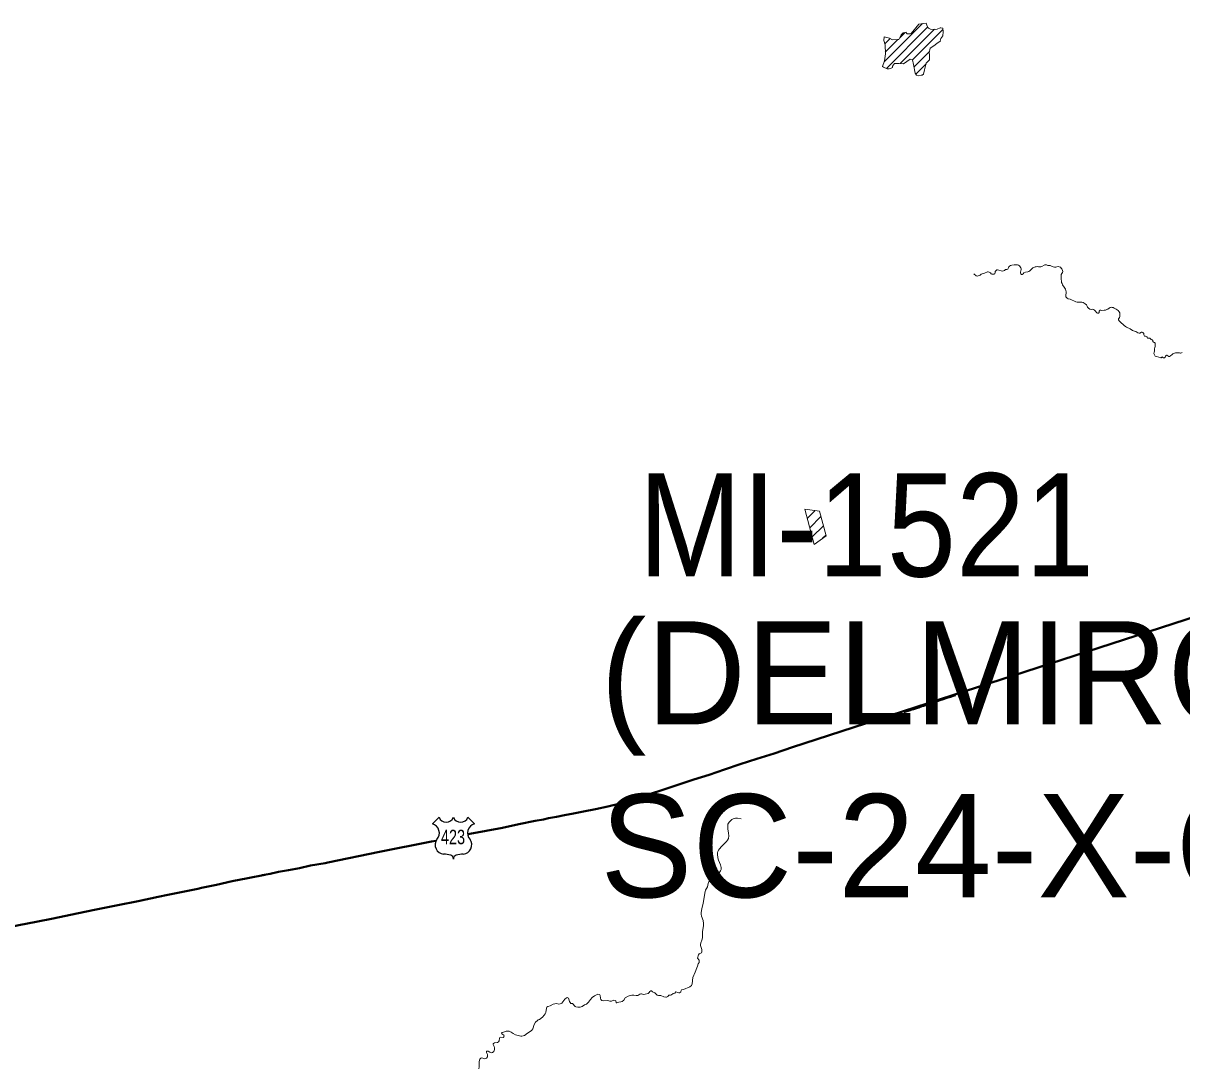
# Model space of a CAD drawing. Extents: x 553962 to 842807, y 8883888 to 9032388.
# Drawn here: x 587242 to 592853, y 8913437 to 8918492 of the extents above; entities that cross this region are included whole.
import ezdxf
from ezdxf.enums import TextEntityAlignment as Align

# ---------------------------------------------------------------- set-up
doc = ezdxf.new("R2010")
doc.units = 0
doc.header["$LTSCALE"] = 150
doc.layers.add('6', color=7, linetype='Continuous', lineweight=13)

msp = doc.modelspace()

# ---------------------------------------------------------------- linework, layer by layer
at = {"layer": '6'}
for p, q in [((591411.9, 8918304.7), (591597.7, 8918490.6)), ((591422.4, 8918272.8), (591622.2, 8918472.6)), ((591488.7, 8918296.7), (591654.9, 8918462.8)), ((591549.2, 8918314.7), (591696.1, 8918461.7)), ((591414.7, 8918392.4), (591440.2, 8918417.8)), ((591417.3, 8918352.5), (591478.5, 8918413.8)), ((591486.8, 8918422.1), (591512.9, 8918448.1)), ((591680.6, 8918403.7), (591683.7, 8918406.8)), ((591555.8, 8918278.9), (591630.3, 8918353.4)), ((591565.1, 8918245.7), (591614.9, 8918295.5)), ((591027.1, 8916137.6), (591027.5, 8916138)), ((591039.1, 8916093), (591077.3, 8916131.2)), ((591051.1, 8916048.4), (591105.1, 8916102.4)), ((591063, 8916003.8), (591117.1, 8916057.8)), ((591113.7, 8915997.9), (591129.1, 8916013.2))]:
    msp.add_line(p, q, dxfattribs=at)
at = {"layer": '6', "lineweight": 40}
msp.add_line((590967.2, 8914985.2), (596244.3, 8916699.1), dxfattribs=at)
at = {"layer": '6', "lineweight": 25}
for p, q in [((589223.6, 8914613.8), (589255.6, 8914645.8)), ((589395.4, 8914645.8), (589427.4, 8914613.8))]:
    msp.add_line(p, q, dxfattribs=at)
at = {"layer": '6'}
for points in [[(591659, 8918462.6), (591668.5, 8918464), (591682.1, 8918469.4), (591686.2, 8918469.4), (591695.7, 8918468), (591697, 8918450.4), (591695.7, 8918431.4), (591686.2, 8918417.8), (591683.4, 8918405.6), (591667.2, 8918394.8), (591652.2, 8918382.5), (591634.6, 8918371.7), (591629.2, 8918348.6), (591631.9, 8918340.5), (591631.9, 8918314.7), (591615.6, 8918298.4), (591607.5, 8918267.2), (591602.1, 8918245.5), (591595.3, 8918241.4), (591591.2, 8918240.1), (591580.3, 8918237.3), (591568.1, 8918241.4), (591561.3, 8918250.9), (591553.2, 8918291.6), (591549.1, 8918314.7), (591538.3, 8918317.4), (591522, 8918306.6), (591505.7, 8918295.7), (591482.7, 8918297.1), (591461, 8918297.1), (591452.8, 8918283.5), (591451.5, 8918278.1), (591446, 8918274), (591436.6, 8918271.3), (591425.7, 8918271.3), (591408.1, 8918279.4), (591404, 8918282.1), (591413.5, 8918309.3), (591417.6, 8918343.2), (591416.2, 8918388), (591409.4, 8918408.3), (591412.1, 8918426), (591437.9, 8918419.2), (591451.5, 8918411), (591477.2, 8918413.8), (591482.7, 8918413.8), (591493.5, 8918435.5), (591503, 8918446.3), (591517.9, 8918449), (591519.3, 8918443.6), (591523.4, 8918440.9), (591527.4, 8918440.9), (591531.5, 8918440.9), (591538.3, 8918440.9), (591542.4, 8918442.2), (591579, 8918488.4), (591614.3, 8918492.5), (591618.3, 8918483), (591622.4, 8918472.1), (591626.5, 8918468), (591636, 8918464)], [(591027, 8916138), (591072.7, 8915967.9), (591130, 8916009.8), (591098, 8916128.3)]]:
    msp.add_lwpolyline(points, close=True, dxfattribs=at)
for points in [[(591845.6, 8917277.7), (591849.8, 8917275.1), (591853.6, 8917272.5), (591856.8, 8917269), (591862.9, 8917267.1), (591867.4, 8917268), (591872, 8917270), (591877.2, 8917272.6), (591881.7, 8917277.1), (591886.9, 8917279.1), (591892.6, 8917280.1), (591898, 8917281.9), (591911.5, 8917288.4), (591912.4, 8917288.6), (591915.1, 8917288.6), (591920.4, 8917287.1), (591926.3, 8917282.5), (591930.3, 8917278.6), (591932.7, 8917277.4), (591936.8, 8917276.8), (591941.4, 8917276.7), (591944.6, 8917276.9), (591947.1, 8917278.1), (591948.1, 8917279.7), (591949.7, 8917285.5), (591949.8, 8917289.9), (591950.3, 8917291.2), (591955, 8917296), (591957.2, 8917297.2), (591960.7, 8917297.4), (591967.8, 8917295.8), (591977.8, 8917292.2), (591984.7, 8917291.9), (591990.2, 8917292.5), (591994.9, 8917294.9), (591999.7, 8917299.4), (592005.2, 8917299.8), (592009.9, 8917301.1), (592011.7, 8917303.8), (592015.8, 8917313), (592018.7, 8917315.7), (592023.7, 8917319), (592029.6, 8917320.3), (592041.4, 8917322.1), (592052.1, 8917322.6), (592057.4, 8917322.2), (592062.2, 8917321), (592066.4, 8917317.7), (592070.9, 8917313), (592074.3, 8917307.5), (592075.4, 8917304.4), (592075.4, 8917301.5), (592073.8, 8917290.7), (592072.7, 8917288.2), (592072.1, 8917282.9), (592074, 8917277.7), (592076.8, 8917274.7), (592078.7, 8917274.3), (592079.6, 8917274.6), (592084.5, 8917277.6), (592088.2, 8917282.7), (592095.4, 8917287), (592106.7, 8917288.2), (592112.7, 8917290), (592116.6, 8917292.6), (592124.8, 8917301.6), (592131.5, 8917306.6), (592137, 8917309.7), (592142.4, 8917311.8), (592147.8, 8917312.8), (592153, 8917313.4), (592159.1, 8917313), (592164.9, 8917313), (592170.5, 8917312.2), (592175.5, 8917314.6), (592185.9, 8917320.4), (592190.5, 8917321.4), (592197.2, 8917321.6), (592203.6, 8917319.4), (592216.4, 8917318.6), (592225.5, 8917314.4), (592230.7, 8917312.4), (592236.7, 8917310.9), (592242.4, 8917311.1), (592248.1, 8917312.4), (592254.1, 8917313.4), (592259.9, 8917312.8), (592265.1, 8917310.8), (592269.7, 8917306.4), (592271.2, 8917303.7), (592272.3, 8917302.9), (592275.7, 8917294.6), (592276.6, 8917289.2), (592275.9, 8917285.5), (592271.4, 8917280), (592269.1, 8917275.7), (592268.3, 8917270.4), (592269.3, 8917258.8), (592269.4, 8917252.5), (592269.9, 8917242.9), (592271, 8917236.8)], [(592271, 8917236.8), (592271, 8917236.8), (592273.1, 8917230.7), (592276.2, 8917225.3), (592283.8, 8917214), (592289.3, 8917203.3), (592291.5, 8917197.8), (592292.7, 8917191.5), (592292.7, 8917186.1), (592291.4, 8917175.2), (592292.2, 8917167.6), (592294.6, 8917164.1), (592298.4, 8917159.7), (592302.7, 8917157), (592312.9, 8917154.9), (592340.3, 8917142.5), (592345.8, 8917140.6), (592351.5, 8917140.3), (592368.9, 8917141.3), (592375.2, 8917139.3), (592380.7, 8917136.4), (592385.9, 8917133), (592391.1, 8917128.2), (592394.3, 8917122.2), (592396.1, 8917116.6), (592401.1, 8917111.7), (592408.1, 8917107.8), (592414, 8917106.3), (592419.4, 8917106.8), (592426.8, 8917105.2), (592427.4, 8917104.2), (592430.7, 8917101.9), (592435, 8917097.5), (592440.3, 8917091), (592442.3, 8917089.4), (592445.5, 8917088.1), (592448.1, 8917088.1), (592450.3, 8917088.5), (592453.1, 8917091.5), (592453.5, 8917097.1), (592454.4, 8917098.7), (592456.8, 8917101.6), (592459.2, 8917102.1), (592461.5, 8917101.7), (592466.7, 8917101.4), (592477.9, 8917102.8), (592484.1, 8917103.1), (592490.6, 8917104.9), (592495.6, 8917107.8), (592501.1, 8917111.9), (592506.7, 8917114.8), (592512.7, 8917117.4), (592516.7, 8917115.1), (592521.3, 8917115.6), (592526.3, 8917111.3), (592534.6, 8917107.5), (592540.1, 8917103.7), (592545.8, 8917101), (592550.4, 8917094.7), (592552.6, 8917089), (592553.4, 8917082.9), (592553.4, 8917078), (592552.7, 8917072.4), (592551.6, 8917066.9), (592548.2, 8917061.5), (592547.3, 8917059.6), (592547.3, 8917054.7), (592550.3, 8917050.4), (592561.6, 8917039.8), (592567, 8917034.3), (592574.5, 8917027.9), (592580.6, 8917023.7), (592585.8, 8917020.6), (592602.8, 8917011.8), (592614.3, 8917004.6), (592619.5, 8917002), (592624.7, 8917000), (592631.2, 8916998.5), (592636.2, 8916996.2), (592639.5, 8916993.2), (592646.8, 8916991.2), (592649.2, 8916991.1), (592657.9, 8916996.1), (592661, 8916996.4), (592661.7, 8916996.2), (592664.2, 8916994.4), (592669.2, 8916988.6), (592669.9, 8916983.4), (592673, 8916976.8), (592677.8, 8916976.1), (592684.1, 8916973.9), (592685.2, 8916971.8), (592686.4, 8916967), (592687.1, 8916966.5), (592688.8, 8916965.9), (592697.7, 8916966), (592700.3, 8916965.4), (592702.8, 8916961.5), (592705, 8916960.5), (592709.9, 8916959.1), (592711.1, 8916957.5)], [(592711.1, 8916957.5), (592712.3, 8916955.2), (592712.3, 8916955.2), (592712.5, 8916952), (592712.9, 8916951.3), (592716.5, 8916947.7), (592721.5, 8916946), (592723.3, 8916943.9), (592723.8, 8916943), (592724.6, 8916937.6), (592724, 8916926.3), (592723.1, 8916920.9), (592721.6, 8916915.2), (592720.5, 8916904.2), (592718.9, 8916898.6), (592717.9, 8916893.2), (592724.4, 8916878.8), (592748.9, 8916872.5), (592752, 8916871.9), (592752.8, 8916872.2), (592756.5, 8916875), (592756.8, 8916876), (592764.5, 8916872), (592768.8, 8916871.5), (592772.3, 8916874.1), (592774.2, 8916877.3), (592774.6, 8916880), (592776.1, 8916881.8), (592776.7, 8916883.3), (592778.3, 8916883.5), (592779.7, 8916884.5), (592781.1, 8916884.6), (592785.3, 8916881.4), (592790.6, 8916878.7), (592793.5, 8916878.7), (592799, 8916881.6), (592806.1, 8916887.4), (592809.8, 8916890.8), (592813.5, 8916892.8), (592818.2, 8916894.8), (592823.2, 8916895.6), (592832.3, 8916895.2), (592841.5, 8916895.2), (592846.2, 8916894.2), (592848.3, 8916894.2), (592855.1, 8916897.4)], [(590719.7, 8914637.8), (590700.5, 8914641.4), (590692.4, 8914641.6), (590686.3, 8914640.6), (590679.6, 8914638.4), (590674.1, 8914635.2), (590666.8, 8914628.9), (590661.3, 8914622.9), (590655.1, 8914612.1), (590654.1, 8914608.5), (590654.6, 8914590.3), (590658.4, 8914568.6), (590659.6, 8914555.4), (590657.3, 8914543.8), (590653.3, 8914535.8), (590648.1, 8914528.2), (590640.6, 8914519.9), (590624, 8914505.1), (590613.4, 8914493.4), (590608.9, 8914486.8), (590606.1, 8914480.2), (590604.5, 8914473.6), (590604.1, 8914467.6), (590606.6, 8914449.2), (590609.6, 8914438.8), (590619.3, 8914415.3), (590622.3, 8914401.9), (590622.1, 8914393.7), (590619.3, 8914385.9), (590608.9, 8914372.7), (590607, 8914367.2), (590603.4, 8914351.2), (590600.9, 8914346.2), (590596, 8914340), (590592.5, 8914337.8), (590586.9, 8914336.8), (590573.8, 8914338.9), (590569.8, 8914339.1), (590563, 8914333.9), (590559.7, 8914324.9), (590556.6, 8914308.9), (590546.8, 8914293), (590544.1, 8914286.2), (590534.6, 8914229.5), (590528.2, 8914201.8), (590525.9, 8914184.4), (590526.1, 8914177.2), (590527.7, 8914167), (590534.2, 8914146.4), (590536.8, 8914131.2), (590536.2, 8914120.7), (590531.9, 8914093.1), (590531.7, 8914062.4), (590529.1, 8914050), (590524.3, 8914037.8), (590522.6, 8914029), (590522.8, 8914025.6), (590528.6, 8914004.9), (590528.5, 8913994.1), (590526.7, 8913990.1), (590516.3, 8913984.9), (590511.6, 8913979.9), (590507.9, 8913963.7), (590515.6, 8913954.4), (590515.6, 8913942.3)], [(590515.6, 8913942.3), (590510.8, 8913936.2), (590507.1, 8913925.3), (590504.7, 8913916.8), (590496.2, 8913895), (590485.2, 8913869.5), (590481.6, 8913839.2), (590479.2, 8913831.9), (590469.8, 8913825.4)], [(590469.8, 8913825.4), (590440.3, 8913812.5), (590430.1, 8913810.7), (590427.7, 8913807.3), (590427.2, 8913800.5), (590424.8, 8913798.1), (590420.4, 8913796.3), (590416.4, 8913796.1), (590403.4, 8913799.7), (590397.7, 8913794.2), (590390.5, 8913793), (590381.4, 8913785.2), (590376.4, 8913783.8), (590368.3, 8913784.8), (590363.2, 8913778.2), (590357.3, 8913775.1), (590354.3, 8913774.9), (590344.9, 8913776.5), (590330.4, 8913782.7), (590318.9, 8913782.3), (590312.2, 8913784.1), (590300.8, 8913796.3), (590289.1, 8913800.1), (590284, 8913804.5), (590281.8, 8913804.9), (590277.4, 8913802.2), (590274.2, 8913796.8), (590268.7, 8913792.2), (590254.1, 8913788.6), (590245.3, 8913788), (590236.7, 8913791), (590233.4, 8913791.2), (590227.8, 8913789.8), (590218.8, 8913783.3), (590214.4, 8913782.1), (590210.6, 8913781.9), (590199.8, 8913784.1), (590188.9, 8913783.9), (590180.8, 8913782.9), (590171.1, 8913780.2), (590156.7, 8913771.6), (590150.1, 8913760.8), (590142.4, 8913753.8), (590137, 8913751.8), (590125.9, 8913750.1), (590117.1, 8913746.9), (590115.3, 8913747.3), (590114, 8913749.3), (590112.2, 8913757.5), (590108.8, 8913758.9), (590102.8, 8913759.3), (590090.9, 8913755.9), (590083.7, 8913754.7), (590073.6, 8913758.1), (590053.9, 8913756.8), (590044.7, 8913758.4), (590041, 8913761), (590039.3, 8913763.4), (590037.5, 8913770.2), (590035.8, 8913782), (590034.6, 8913785.2), (590030.5, 8913787.8), (590024.8, 8913788.6), (590009, 8913781.8), (589997.3, 8913773.4), (589989.2, 8913763.7), (589979.2, 8913749.7)], [(589979.2, 8913749.7), (589979.2, 8913749.7), (589975.1, 8913745.1), (589969.6, 8913740.7), (589960.9, 8913737.1), (589948.4, 8913729.2), (589939.2, 8913725.8), (589927.6, 8913725.4), (589918.8, 8913727.8), (589915.8, 8913729.6), (589902.3, 8913743.6), (589900.3, 8913744.2), (589895.6, 8913743.2), (589893.3, 8913744.2), (589887.2, 8913753.2), (589884.3, 8913764.8), (589882.3, 8913769.8), (589880.3, 8913771.8), (589877, 8913773), (589873.1, 8913771.2), (589865.8, 8913764.5), (589850.8, 8913746.3), (589846.8, 8913743.5), (589841.7, 8913741.9), (589836, 8913741.1), (589823.9, 8913743.2), (589816.2, 8913742.8), (589808.7, 8913740.2), (589794.3, 8913732.8), (589782.7, 8913729.6), (589778.4, 8913725.8), (589776, 8913721.3), (589772.3, 8913700.5), (589769.6, 8913694.1), (589765.7, 8913687.5), (589757, 8913677.6), (589742.1, 8913666.2), (589736.6, 8913664.2), (589732.6, 8913661.8), (589723.6, 8913652.9), (589717.2, 8913642.7), (589709.6, 8913620.5), (589705.8, 8913614.7), (589702.7, 8913611.7), (589683.9, 8913599.8), (589669.4, 8913589.6), (589663.5, 8913586.8), (589656.5, 8913585.3), (589652.4, 8913585.5), (589625.6, 8913592.9), (589615.1, 8913598.1), (589604.5, 8913605.5), (589594.8, 8913609.3), (589588.7, 8913609.9), (589581.5, 8913609.2), (589568.2, 8913604.4), (589561.1, 8913602.8), (589558.6, 8913600.4), (589559.1, 8913598), (589560.4, 8913596.6), (589570, 8913590.6), (589571, 8913585.4), (589570.1, 8913582.2), (589568.5, 8913580.6), (589566.4, 8913580), (589554.3, 8913580.6), (589550.8, 8913579.8), (589548.3, 8913575.2), (589546.7, 8913562.5), (589543.5, 8913558.1), (589538.4, 8913554.9), (589524.5, 8913552.9), (589519, 8913550.7), (589517.5, 8913549.1), (589517.5, 8913546.1), (589523, 8913535.2), (589524, 8913529), (589523.7, 8913520.8), (589520.5, 8913511.4), (589515.2, 8913507.2), (589508.7, 8913505.4), (589501.8, 8913507.6), (589493.6, 8913513.4), (589489.8, 8913513.8), (589486.5, 8913512.9), (589485.4, 8913511.3), (589485.5, 8913507.3), (589489.8, 8913497.1), (589490.8, 8913490.3), (589490, 8913486.3), (589486.4, 8913479.7), (589482.6, 8913477.5), (589477, 8913476.1), (589467.2, 8913479.9), (589460.9, 8913481.3), (589457.6, 8913479.4), (589453.3, 8913475), (589450.1, 8913463.6), (589449.3, 8913437.6), (589447.7, 8913427.2)]]:
    msp.add_lwpolyline(points, dxfattribs=at)
at = {"layer": '6', "lineweight": 40}
for points in [[(591756.4, 8915237.8), (591750.2, 8915235.8), (591732.6, 8915229.7), (591719.4, 8915225.6), (591705.6, 8915220.8), (591702.1, 8915219.9), (591692, 8915216.2), (591681.8, 8915212.9), (591667.8, 8915207.9), (591654.5, 8915203.8), (591640.5, 8915198.8), (591602.5, 8915186.3)], [(591602.5, 8915186.3), (591594.7, 8915183.7), (591591, 8915182.3), (591586.6, 8915181), (591579.2, 8915178.2), (591573.2, 8915176.8), (591553.1, 8915169.9), (591550.7, 8915169.5), (591545, 8915167.4), (591538, 8915165.5), (591507.1, 8915154.8)], [(590967.2, 8914985.2), (590878.4, 8914955.6), (590794.3, 8914928.8), (590714.1, 8914902.8), (590638.7, 8914877.7), (590563.6, 8914852.3), (590490.5, 8914828.4), (590417.3, 8914804.2), (590344.2, 8914780.3), (590271, 8914756.5), (590202.2, 8914734.8), (590164.9, 8914722.1), (590133.8, 8914713.2), (590073.3, 8914697.5), (590013.2, 8914685.6), (589955.9, 8914674.1), (589907.1, 8914664.4), (589864, 8914655.5), (589824, 8914648.4), (589785.5, 8914641.2), (589761.6, 8914635.9), (589721.8, 8914628.2)], [(589721.8, 8914628.2), (589642.1, 8914611.9), (589562.3, 8914595.5), (589483.2, 8914580.8), (589404.8, 8914565.2), (589393.5, 8914562.8)], [(589240.3, 8914531.9), (589219.4, 8914527.9), (588967.4, 8914478), (588717.5, 8914427.5), (588703.5, 8914423.5), (588633.7, 8914412.4), (588579.1, 8914399.7), (588527.3, 8914390), (588477.7, 8914381.7), (588437.3, 8914372.2), (588399.5, 8914364.9)], [(588411.7, 8914367.2), (588329.2, 8914351.8), (588253.3, 8914335.7), (588178.5, 8914319.1), (588105.9, 8914304.4), (588087.3, 8914299.9)], [(587942.9, 8914269.9), (587894.7, 8914259.8), (587797.8, 8914239.6), (587700.8, 8914220), (587586.4, 8914197.2), (587471.4, 8914174.2), (587387.3, 8914155.4), (587304, 8914139.1), (587220.7, 8914122.7), (587137.7, 8914106.3), (587056.1, 8914089), (587006.5, 8914079.3)], [(588087.3, 8914299.9), (587991.2, 8914280), (587942.9, 8914269.9)]]:
    msp.add_lwpolyline(points, dxfattribs=at)
at = {"layer": '6', "lineweight": 25}
for centre, radius, start, end in [((589290.5, 8914659.2), 37.4, 200.9593, 339.0407), ((589360.5, 8914659.2), 37.4, 200.9593, 339.0407), ((589211.2, 8914569.5), 46.1, 317.5721, 74.3689), ((589439.8, 8914569.5), 46.1, 105.6277, 222.4279), ((589281.9, 8914512.4), 44.9, 144.7373, 264.6578), ((589369.1, 8914512.4), 44.9, 275.3422, 35.2627), ((589277.5, 8914349.7), 118, 72.8937, 89.9006), ((589306.6, 8914444.4), 18.9, 357.6934, 72.9296), ((589344.4, 8914444.4), 18.9, 107.0704, 182.3065), ((589373.5, 8914349.7), 118, 90.0994, 107.1063)]:
    msp.add_arc(centre, radius, start, end, dxfattribs=at)

# ---------------------------------------------------------------- texts
at = {"layer": '6', "width": 0.9}
msp.add_text('MI-1521', height=500, dxfattribs=at).set_placement((590221.3, 8915812.3))
at = {"layer": '6'}
for s, p in [('(DELMIRO GOUVEIA)', (590036.9, 8915095.5)), ('SC-24-X-C-III', (590036.9, 8914258.4))]:
    msp.add_text(s, height=500, dxfattribs=at).set_placement(p)
at = {"layer": '6', "width": 0.75}
msp.add_text('423', height=70, dxfattribs=at).set_placement((589323.4, 8914515.5), align=Align.CENTER)

doc.saveas('drawing.dxf')
